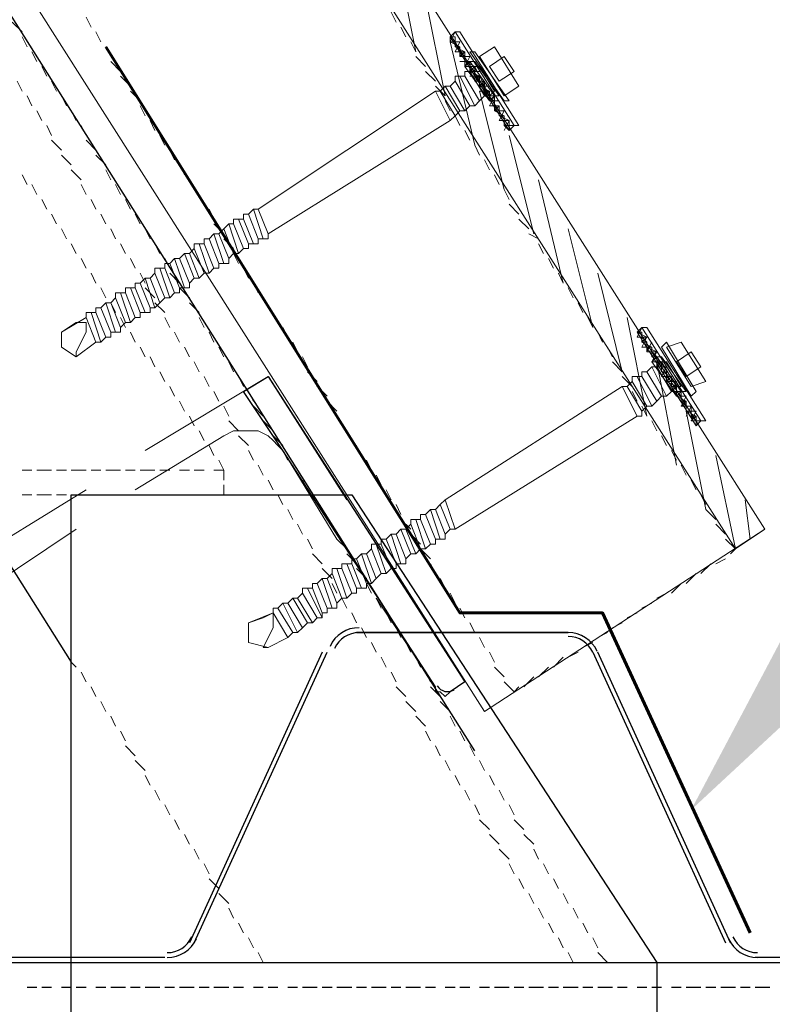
# Model space of a CAD drawing. Header units: millimetres. Extents: x 2063114 to 14983986, y -126020516 to 213791.
# Tile 290 of 656: x 2374813 to 2375211, y -1187810 to -1187289. Entities that reach past the tile are written whole.
import ezdxf

# ---------------------------------------------------------------- set-up
doc = ezdxf.new("R2010")
doc.units = ezdxf.units.MM
doc.layers.add('PDF2_Geometry', color=7, linetype='Continuous')
doc.layers.add('PDF2_Solid Fills', color=7, linetype='Continuous')

msp = doc.modelspace()

# ---------------------------------------------------------------- linework, layer by layer
at = {"layer": 'PDF2_Geometry', "linetype": 'ByBlock', "lineweight": 13}
for points in [[(2372892.41947, -1183921.58539), (2375207.49689, -1187558.44689), (2375058.89395, -1187654.90845), (2372743.81653, -1184015.43989)], [(2372892.41947, -1183921.58539), (2375207.49689, -1187558.44689), (2375191.85448, -1187568.87517), (2372876.77705, -1183932.01367)]]:
    msp.add_lwpolyline(points, close=True, dxfattribs=at)
at = {"layer": 'PDF2_Geometry', "linetype": 'ByBlock', "lineweight": 25}
for points in [[(2375053.67981, -1187675.765), (2372832.45688, -1184156.22162), (2372819.42153, -1184164.04283), (2372811.60032, -1184291.78922)], [(2372822.0286, -1184427.35681), (2374839.90014, -1187628.83776)], [(2375032.82326, -1187641.8731), (2374952.00412, -1187516.73378), (2374931.14756, -1187485.44895), (2374944.18291, -1187477.62775), (2375048.46567, -1187639.26603), (2375040.64447, -1187644.48017)], [(2369787.42181, -1187787.86898), (2375627.23503, -1187787.86898)], [(2374816.43652, -1187800.90432), (2374821.65066, -1187800.90432)], [(2374824.25773, -1187800.90432), (2374829.47186, -1187800.90432)], [(2374834.686, -1187800.90432), (2374839.90014, -1187800.90432)], [(2374842.50721, -1187800.90432), (2374847.72135, -1187800.90432)], [(2374852.93549, -1187800.90432), (2374858.14963, -1187800.90432)], [(2374860.75669, -1187800.90432), (2374868.5779, -1187800.90432)], [(2374871.18497, -1187800.90432), (2374876.39911, -1187800.90432)], [(2374879.00618, -1187800.90432), (2374886.82739, -1187800.90432)], [(2374889.43446, -1187800.90432), (2374894.64859, -1187800.90432)], [(2374897.25566, -1187800.90432), (2374905.07687, -1187800.90432)], [(2374907.68394, -1187800.90432), (2374912.89808, -1187800.90432)], [(2374915.50515, -1187800.90432), (2374923.32635, -1187800.90432)], [(2374925.93342, -1187800.90432), (2374931.14756, -1187800.90432)], [(2374936.3617, -1187800.90432), (2374941.57584, -1187800.90432)], [(2374944.18291, -1187800.90432), (2374949.39705, -1187800.90432)], [(2374954.61118, -1187800.90432), (2374959.82532, -1187800.90432)], [(2374962.43239, -1187800.90432), (2374970.2536, -1187800.90432)], [(2374972.86067, -1187800.90432), (2374978.07481, -1187800.90432)], [(2374980.68188, -1187800.90432), (2374988.50308, -1187800.90432)], [(2374991.11015, -1187800.90432), (2374996.32429, -1187800.90432)], [(2374998.93136, -1187800.90432), (2375006.75257, -1187800.90432)], [(2375009.35964, -1187800.90432), (2375014.57378, -1187800.90432)], [(2375017.18084, -1187800.90432), (2375025.00205, -1187800.90432)], [(2375027.60912, -1187800.90432), (2375032.82326, -1187800.90432)], [(2375038.0374, -1187800.90432), (2375043.25154, -1187800.90432)], [(2375045.85861, -1187800.90432), (2375051.07274, -1187800.90432)], [(2375056.28688, -1187800.90432), (2375061.50102, -1187800.90432)], [(2375064.10809, -1187800.90432), (2375071.9293, -1187800.90432)], [(2375074.53637, -1187800.90432), (2375079.7505, -1187800.90432)], [(2375082.35757, -1187800.90432), (2375090.17878, -1187800.90432)], [(2375092.78585, -1187800.90432), (2375097.99999, -1187800.90432)], [(2375100.60706, -1187800.90432), (2375108.42827, -1187800.90432)], [(2375111.03533, -1187800.90432), (2375116.24947, -1187800.90432)], [(2375118.85654, -1187800.90432), (2375126.67775, -1187800.90432)], [(2375129.28482, -1187800.90432), (2375134.49896, -1187800.90432)], [(2375139.7131, -1187800.90432), (2375144.92723, -1187800.90432)], [(2375147.5343, -1187800.90432), (2375152.74844, -1187800.90432)], [(2375157.96258, -1187800.90432), (2375163.17672, -1187800.90432)], [(2375165.78379, -1187800.90432), (2375173.605, -1187800.90432)], [(2375176.21206, -1187800.90432), (2375181.4262, -1187800.90432)], [(2375184.03327, -1187800.90432), (2375191.85448, -1187800.90432)], [(2375194.46155, -1187800.90432), (2375199.67569, -1187800.90432)], [(2375202.28276, -1187800.90432), (2375210.10396, -1187800.90432)]]:
    msp.add_lwpolyline(points, dxfattribs=at)
at = {"layer": 'PDF2_Geometry', "linetype": 'ByBlock', "lineweight": 0}
for points in [[(2375022.39498, -1187305.56118), (2375011.96671, -1187253.4198)], [(2375038.0374, -1187329.0248), (2375027.60912, -1187276.88342)], [(2374813.82945, -1187295.1329), (2374808.61531, -1187289.91877)], [(2375043.25154, -1187297.73997), (2375040.64447, -1187297.73997), (2375043.25154, -1187297.73997), (2375040.64447, -1187297.73997), (2375040.64447, -1187300.34704), (2375043.25154, -1187295.1329)], [(2374816.43652, -1187302.95411), (2374813.82945, -1187297.73997)], [(2375053.67981, -1187355.0955), (2375040.64447, -1187300.34704), (2375045.85861, -1187302.95411), (2375043.25154, -1187302.95411), (2375048.46567, -1187305.56118), (2375043.25154, -1187305.56118), (2375045.85861, -1187300.34704)], [(2375045.85861, -1187300.34704), (2375040.64447, -1187300.34704), (2375045.85861, -1187300.34704)], [(2375043.25154, -1187297.73997), (2375043.25154, -1187302.95411), (2375043.25154, -1187297.73997)], [(2375043.25154, -1187300.34704), (2375043.25154, -1187302.95411)], [(2374821.65066, -1187310.77532), (2374819.04359, -1187305.56118)], [(2375051.07274, -1187308.16825), (2375048.46567, -1187313.38239), (2375048.46567, -1187308.16825), (2375045.85861, -1187305.56118), (2375045.85861, -1187302.95411), (2375045.85861, -1187308.16825), (2375048.46567, -1187305.56118), (2375048.46567, -1187310.77532), (2375048.46567, -1187305.56118)], [(2375051.07274, -1187308.16825), (2375045.85861, -1187308.16825), (2375051.07274, -1187308.16825)], [(2375045.85861, -1187310.77532), (2375051.07274, -1187310.77532), (2375048.46567, -1187310.77532), (2375053.67981, -1187313.38239), (2375048.46567, -1187313.38239)], [(2375053.67981, -1187315.98946), (2375051.07274, -1187313.38239), (2375051.07274, -1187310.77532), (2375051.07274, -1187315.98946), (2375053.67981, -1187313.38239), (2375053.67981, -1187318.59653), (2375053.67981, -1187315.98946), (2375053.67981, -1187321.2036), (2375056.28688, -1187318.59653), (2375056.28688, -1187323.81067), (2375056.28688, -1187318.59653)], [(2374826.8648, -1187318.59653), (2374824.25773, -1187313.38239)], [(2375056.28688, -1187315.98946), (2375051.07274, -1187315.98946), (2375056.28688, -1187318.59653), (2375051.07274, -1187318.59653)], [(2375056.28688, -1187313.38239), (2375064.10809, -1187326.41773), (2375056.28688, -1187313.38239)], [(2374811.22238, -1187321.2036), (2374813.82945, -1187326.41773)], [(2374832.07893, -1187326.41773), (2374829.47186, -1187321.2036)], [(2375058.89395, -1187323.81067), (2375056.28688, -1187321.2036), (2375053.67981, -1187318.59653)], [(2375058.89395, -1187321.2036), (2375053.67981, -1187321.2036), (2375058.89395, -1187321.2036)], [(2375056.28688, -1187323.81067), (2375058.89395, -1187321.2036), (2375058.89395, -1187326.41773), (2375058.89395, -1187323.81067), (2375058.89395, -1187329.0248), (2375061.50102, -1187326.41773), (2375061.50102, -1187331.63187), (2375061.50102, -1187329.0248), (2375058.89395, -1187326.41773)], [(2375069.32223, -1187378.55912), (2375056.28688, -1187326.41773), (2375061.50102, -1187326.41773), (2375056.28688, -1187323.81067), (2375061.50102, -1187323.81067)], [(2374816.43652, -1187329.0248), (2374819.04359, -1187334.23894)], [(2374837.29307, -1187334.23894), (2374834.686, -1187329.0248)], [(2375064.10809, -1187329.0248), (2375058.89395, -1187329.0248), (2375064.10809, -1187331.63187), (2375061.50102, -1187331.63187), (2375066.71516, -1187331.63187)], [(2375061.50102, -1187334.23894), (2375064.10809, -1187329.0248), (2375064.10809, -1187334.23894), (2375066.71516, -1187336.84601), (2375066.71516, -1187339.45308), (2375066.71516, -1187334.23894), (2375064.10809, -1187336.84601)], [(2375064.10809, -1187331.63187), (2375064.10809, -1187336.84601), (2375064.10809, -1187331.63187)], [(2374821.65066, -1187336.84601), (2374824.25773, -1187342.06015)], [(2374842.50721, -1187342.06015), (2374839.90014, -1187336.84601)], [(2375066.71516, -1187334.23894), (2375061.50102, -1187334.23894), (2375066.71516, -1187334.23894)], [(2375071.9293, -1187342.06015), (2375066.71516, -1187342.06015), (2375071.9293, -1187342.06015), (2375066.71516, -1187339.45308), (2375069.32223, -1187339.45308), (2375064.10809, -1187336.84601), (2375069.32223, -1187336.84601), (2375066.71516, -1187342.06015)], [(2375069.32223, -1187342.06015), (2375069.32223, -1187339.45308), (2375069.32223, -1187344.66722), (2375069.32223, -1187339.45308)], [(2375069.32223, -1187347.27429), (2375071.9293, -1187342.06015), (2375071.9293, -1187347.27429), (2375071.9293, -1187344.66722), (2375069.32223, -1187344.66722), (2375074.53637, -1187344.66722)], [(2374826.8648, -1187344.66722), (2374829.47186, -1187349.88136)], [(2374847.72135, -1187349.88136), (2374845.11428, -1187344.66722)], [(2375069.32223, -1187344.66722), (2375071.9293, -1187347.27429)], [(2374829.47186, -1187352.48843), (2374834.686, -1187357.70256)], [(2374852.93549, -1187357.70256), (2374847.72135, -1187352.48843)], [(2375084.96464, -1187402.02274), (2375071.9293, -1187349.88136)], [(2374834.686, -1187360.30963), (2374839.90014, -1187365.52377)], [(2374858.14963, -1187365.52377), (2374852.93549, -1187360.30963)], [(2374839.90014, -1187368.13084), (2374845.11428, -1187373.34498)], [(2374860.75669, -1187373.34498), (2374858.14963, -1187368.13084)], [(2374816.43652, -1187375.95205), (2374813.82945, -1187370.73791)], [(2375100.60706, -1187428.09343), (2375087.57171, -1187373.34498)], [(2374821.65066, -1187381.16619), (2374819.04359, -1187375.95205)], [(2374845.11428, -1187375.95205), (2374847.72135, -1187381.16619)], [(2374865.97083, -1187381.16619), (2374863.36376, -1187375.95205)], [(2374826.8648, -1187388.98739), (2374824.25773, -1187383.77326)], [(2374850.32842, -1187383.77326), (2374852.93549, -1187388.98739)], [(2374871.18497, -1187388.98739), (2374868.5779, -1187383.77326)], [(2374832.07893, -1187396.8086), (2374829.47186, -1187391.59446)], [(2374855.54256, -1187391.59446), (2374858.14963, -1187396.8086)], [(2374876.39911, -1187396.8086), (2374873.79204, -1187391.59446)], [(2374837.29307, -1187404.62981), (2374834.686, -1187399.41567)], [(2374860.75669, -1187399.41567), (2374863.36376, -1187404.62981)], [(2374881.61325, -1187404.62981), (2374879.00618, -1187399.41567)], [(2375116.24947, -1187451.55705), (2375103.21413, -1187399.41567)], [(2374842.50721, -1187412.45102), (2374839.90014, -1187407.23688)], [(2374865.97083, -1187407.23688), (2374868.5779, -1187412.45102)], [(2374886.82739, -1187412.45102), (2374884.22032, -1187407.23688)], [(2374847.72135, -1187420.27222), (2374845.11428, -1187415.05809)], [(2374871.18497, -1187415.05809), (2374873.79204, -1187420.27222)], [(2374892.04152, -1187420.27222), (2374889.43446, -1187415.05809)], [(2374852.93549, -1187428.09343), (2374850.32842, -1187422.87929)], [(2374876.39911, -1187422.87929), (2374879.00618, -1187428.09343)], [(2374897.25566, -1187428.09343), (2374892.04152, -1187422.87929)], [(2375131.89189, -1187475.02068), (2375118.85654, -1187422.87929)], [(2374858.14963, -1187435.91464), (2374855.54256, -1187430.7005)], [(2374879.00618, -1187430.7005), (2374884.22032, -1187435.91464)], [(2374902.4698, -1187435.91464), (2374897.25566, -1187430.7005)], [(2374863.36376, -1187443.73585), (2374860.75669, -1187438.52171)], [(2374884.22032, -1187438.52171), (2374889.43446, -1187443.73585)], [(2374907.68394, -1187443.73585), (2374902.4698, -1187438.52171)], [(2374834.686, -1187454.16412), (2374847.72135, -1187446.34292), (2374852.93549, -1187459.37826), (2374842.50721, -1187467.19947)], [(2374868.5779, -1187451.55705), (2374865.97083, -1187446.34292)], [(2374889.43446, -1187446.34292), (2374892.04152, -1187451.55705)], [(2374910.29101, -1187451.55705), (2374907.68394, -1187446.34292)], [(2375144.92723, -1187498.4843), (2375134.49896, -1187446.34292)], [(2375142.32016, -1187451.55705), (2375139.7131, -1187456.77119), (2375144.92723, -1187456.77119), (2375139.7131, -1187454.16412)], [(2374873.79204, -1187459.37826), (2374871.18497, -1187454.16412)], [(2374894.64859, -1187454.16412), (2374897.25566, -1187459.37826)], [(2374915.50515, -1187459.37826), (2374912.89808, -1187454.16412)], [(2375142.32016, -1187454.16412), (2375139.7131, -1187454.16412), (2375142.32016, -1187454.16412)], [(2374879.00618, -1187467.19947), (2374876.39911, -1187461.98533)], [(2374899.86273, -1187461.98533), (2374902.4698, -1187467.19947)], [(2374920.71929, -1187467.19947), (2374918.11222, -1187461.98533)], [(2375144.92723, -1187461.98533), (2375144.92723, -1187459.37826), (2375144.92723, -1187464.5924), (2375147.5343, -1187459.37826)], [(2375147.5343, -1187461.98533), (2375144.92723, -1187461.98533), (2375150.14137, -1187464.5924), (2375144.92723, -1187464.5924)], [(2374884.22032, -1187472.41361), (2374881.61325, -1187467.19947)], [(2375160.56965, -1187524.55499), (2375150.14137, -1187469.80654), (2375150.14137, -1187467.19947), (2375150.14137, -1187472.41361), (2375152.74844, -1187469.80654), (2375152.74844, -1187475.02068), (2375152.74844, -1187469.80654)], [(2374905.07687, -1187469.80654), (2374907.68394, -1187475.02068)], [(2374925.93342, -1187475.02068), (2374923.32635, -1187469.80654)], [(2375152.74844, -1187472.41361), (2375150.14137, -1187469.80654)], [(2375155.35551, -1187472.41361), (2375150.14137, -1187472.41361), (2375155.35551, -1187472.41361)], [(2375155.35551, -1187472.41361), (2375152.74844, -1187477.62775), (2375155.35551, -1187472.41361)], [(2375155.35551, -1187469.80654), (2375163.17672, -1187482.84188), (2375155.35551, -1187469.80654)], [(2374879.00618, -1187516.73378), (2374944.18291, -1187477.62775), (2374985.89601, -1187542.80448)], [(2374889.43446, -1187480.23482), (2374886.82739, -1187475.02068)], [(2374910.29101, -1187477.62775), (2374912.89808, -1187482.84188)], [(2374931.14756, -1187482.84188), (2374928.54049, -1187477.62775)], [(2375155.35551, -1187475.02068), (2375152.74844, -1187475.02068), (2375155.35551, -1187475.02068)], [(2375152.74844, -1187475.02068), (2375157.96258, -1187477.62775), (2375152.74844, -1187477.62775)], [(2374894.64859, -1187488.05602), (2374892.04152, -1187482.84188)], [(2375160.56965, -1187480.23482), (2375155.35551, -1187480.23482), (2375160.56965, -1187482.84188), (2375157.96258, -1187482.84188), (2375160.56965, -1187482.84188)], [(2375160.56965, -1187480.23482), (2375157.96258, -1187485.44895), (2375160.56965, -1187480.23482)], [(2375160.56965, -1187482.84188), (2375160.56965, -1187488.05602), (2375160.56965, -1187482.84188)], [(2374915.50515, -1187485.44895), (2374918.11222, -1187490.66309)], [(2374936.3617, -1187490.66309), (2374933.75463, -1187485.44895)], [(2375163.17672, -1187485.44895), (2375157.96258, -1187485.44895), (2375163.17672, -1187485.44895)], [(2375160.56965, -1187488.05602), (2375163.17672, -1187485.44895), (2375163.17672, -1187490.66309), (2375163.17672, -1187488.05602), (2375160.56965, -1187485.44895)], [(2375165.78379, -1187493.27016), (2375163.17672, -1187490.66309), (2375165.78379, -1187490.66309), (2375160.56965, -1187488.05602), (2375165.78379, -1187488.05602), (2375163.17672, -1187493.27016), (2375165.78379, -1187490.66309), (2375165.78379, -1187495.87723), (2375165.78379, -1187490.66309)], [(2374899.86273, -1187495.87723), (2374897.25566, -1187490.66309)], [(2374920.71929, -1187493.27016), (2374923.32635, -1187498.4843)], [(2374941.57584, -1187498.4843), (2374936.3617, -1187493.27016)], [(2375168.39086, -1187493.27016), (2375163.17672, -1187493.27016), (2375168.39086, -1187493.27016)], [(2375176.21206, -1187548.01861), (2375165.78379, -1187495.87723), (2375170.99793, -1187498.4843), (2375168.39086, -1187498.4843), (2375170.99793, -1187501.09137), (2375170.99793, -1187503.69844), (2375170.99793, -1187498.4843), (2375168.39086, -1187501.09137), (2375170.99793, -1187495.87723), (2375165.78379, -1187495.87723), (2375168.39086, -1187495.87723), (2375168.39086, -1187498.4843), (2375168.39086, -1187493.27016), (2375165.78379, -1187498.4843)], [(2374905.07687, -1187503.69844), (2374902.4698, -1187498.4843)], [(2374923.32635, -1187501.09137), (2374928.54049, -1187506.30551)], [(2374946.78998, -1187506.30551), (2374941.57584, -1187501.09137)], [(2375173.605, -1187501.09137), (2375168.39086, -1187501.09137), (2375170.99793, -1187501.09137)], [(2374985.89601, -1187568.87517), (2374980.68188, -1187563.66103), (2374952.00412, -1187516.73378), (2374949.39705, -1187514.12671), (2374946.78998, -1187511.51965), (2374944.18291, -1187508.91258), (2374938.96877, -1187506.30551), (2374936.3617, -1187506.30551), (2374933.75463, -1187506.30551), (2374928.54049, -1187506.30551), (2374925.93342, -1187506.30551), (2374920.71929, -1187508.91258), (2374873.79204, -1187537.59034)], [(2374910.29101, -1187511.51965), (2374907.68394, -1187506.30551)], [(2374928.54049, -1187508.91258), (2374933.75463, -1187514.12671)], [(2374952.00412, -1187514.12671), (2374946.78998, -1187508.91258)], [(2374915.50515, -1187519.34085), (2374912.89808, -1187514.12671)], [(2374933.75463, -1187516.73378), (2374936.3617, -1187521.94792)], [(2374954.61118, -1187521.94792), (2374952.00412, -1187516.73378)], [(2375191.85448, -1187568.87517), (2375181.4262, -1187519.34085)], [(2374918.11222, -1187521.94792), (2374920.71929, -1187527.16206), (2374920.71929, -1187532.3762), (2374920.71929, -1187527.16206), (2374915.50515, -1187527.16206)], [(2374938.96877, -1187524.55499), (2374941.57584, -1187529.76913)], [(2374959.82532, -1187529.76913), (2374957.21825, -1187524.55499)], [(2374819.04359, -1187527.16206), (2374813.82945, -1187527.16206)], [(2374829.47186, -1187527.16206), (2374821.65066, -1187527.16206)], [(2374837.29307, -1187527.16206), (2374832.07893, -1187527.16206)], [(2374847.72135, -1187527.16206), (2374839.90014, -1187527.16206)], [(2374855.54256, -1187527.16206), (2374850.32842, -1187527.16206)], [(2374865.97083, -1187527.16206), (2374858.14963, -1187527.16206)], [(2374873.79204, -1187527.16206), (2374868.5779, -1187527.16206)], [(2374884.22032, -1187527.16206), (2374876.39911, -1187527.16206)], [(2374892.04152, -1187527.16206), (2374886.82739, -1187527.16206)], [(2374902.4698, -1187527.16206), (2374897.25566, -1187527.16206)], [(2374910.29101, -1187527.16206), (2374905.07687, -1187527.16206)], [(2374915.50515, -1187540.19741), (2374920.71929, -1187540.19741), (2374920.71929, -1187534.98327), (2374920.71929, -1187540.19741)], [(2374944.18291, -1187532.3762), (2374946.78998, -1187537.59034)], [(2374965.03946, -1187537.59034), (2374962.43239, -1187532.3762)], [(2374842.50721, -1187558.44689), (2374795.57997, -1187589.73172), (2374787.75876, -1187589.73172), (2374785.15169, -1187587.12465), (2374779.93755, -1187579.30344), (2374847.72135, -1187537.59034)], [(2374813.82945, -1187540.19741), (2374819.04359, -1187540.19741)], [(2374821.65066, -1187540.19741), (2374829.47186, -1187540.19741)], [(2374832.07893, -1187540.19741), (2374837.29307, -1187540.19741)], [(2374839.90014, -1187540.19741), (2374847.72135, -1187540.19741)], [(2374850.32842, -1187540.19741), (2374855.54256, -1187540.19741)], [(2374858.14963, -1187540.19741), (2374865.97083, -1187540.19741)], [(2374868.5779, -1187540.19741), (2374873.79204, -1187540.19741)], [(2374876.39911, -1187540.19741), (2374884.22032, -1187540.19741)], [(2374886.82739, -1187540.19741), (2374892.04152, -1187540.19741)], [(2374897.25566, -1187540.19741), (2374902.4698, -1187540.19741)], [(2374905.07687, -1187540.19741), (2374910.29101, -1187540.19741)], [(2374949.39705, -1187540.19741), (2374952.00412, -1187545.41154)], [(2374970.2536, -1187545.41154), (2374967.64653, -1187540.19741)], [(2375199.67569, -1187563.66103), (2375197.06862, -1187542.80448)], [(2374954.61118, -1187548.01861), (2374957.21825, -1187553.23275)], [(2374975.46774, -1187553.23275), (2374972.86067, -1187548.01861)], [(2374959.82532, -1187555.83982), (2374962.43239, -1187561.05396)], [(2374980.68188, -1187561.05396), (2374978.07481, -1187555.83982)], [(2374965.03946, -1187563.66103), (2374967.64653, -1187568.87517)], [(2374967.64653, -1187571.48224), (2374972.86067, -1187576.69637)], [(2374991.11015, -1187576.69637), (2374985.89601, -1187571.48224)], [(2375004.1455, -1187600.16), (2375001.53843, -1187594.94586), (2375032.82326, -1187641.8731), (2375032.82326, -1187644.48017), (2375035.43033, -1187644.48017), (2375038.0374, -1187647.08724), (2375040.64447, -1187644.48017), (2375048.46567, -1187639.26603), (2375006.75257, -1187574.08931)], [(2374972.86067, -1187579.30344), (2374978.07481, -1187584.51758)], [(2374996.32429, -1187584.51758), (2374991.11015, -1187579.30344)], [(2374978.07481, -1187587.12465), (2374980.68188, -1187592.33879)], [(2374998.93136, -1187592.33879), (2374996.32429, -1187587.12465)], [(2374983.28895, -1187594.94586), (2374985.89601, -1187600.16)], [(2374933.75463, -1187607.9812), (2374946.78998, -1187602.76707), (2374954.61118, -1187615.80241), (2374944.18291, -1187621.01655)], [(2374988.50308, -1187602.76707), (2374991.11015, -1187607.9812)], [(2375009.35964, -1187607.9812), (2375006.75257, -1187602.76707)], [(2374993.71722, -1187610.58827), (2374996.32429, -1187615.80241)], [(2375014.57378, -1187615.80241), (2375011.96671, -1187610.58827)], [(2374998.93136, -1187618.40948), (2375001.53843, -1187623.62362)], [(2375019.78791, -1187623.62362), (2375017.18084, -1187618.40948)], [(2374839.90014, -1187628.83776), (2374842.50721, -1187631.44483)], [(2375004.1455, -1187626.23069), (2375006.75257, -1187631.44483)], [(2375025.00205, -1187631.44483), (2375022.39498, -1187626.23069)], [(2374845.11428, -1187634.0519), (2374847.72135, -1187639.26603)], [(2375009.35964, -1187634.0519), (2375011.96671, -1187639.26603)], [(2375030.21619, -1187639.26603), (2375027.60912, -1187634.0519)], [(2374850.32842, -1187641.8731), (2374852.93549, -1187647.08724)], [(2375011.96671, -1187641.8731), (2375017.18084, -1187647.08724)], [(2375035.43033, -1187647.08724), (2375030.21619, -1187641.8731)], [(2374855.54256, -1187649.69431), (2374858.14963, -1187654.90845)], [(2375017.18084, -1187649.69431), (2375022.39498, -1187654.90845)], [(2375040.64447, -1187654.90845), (2375035.43033, -1187649.69431)], [(2374860.75669, -1187657.51552), (2374863.36376, -1187662.72966)], [(2375022.39498, -1187657.51552), (2375027.60912, -1187662.72966)], [(2375043.25154, -1187662.72966), (2375040.64447, -1187657.51552)], [(2374865.97083, -1187665.33673), (2374868.5779, -1187670.55086)], [(2375027.60912, -1187665.33673), (2375030.21619, -1187670.55086)], [(2375048.46567, -1187670.55086), (2375045.85861, -1187665.33673)], [(2374868.5779, -1187673.15793), (2374873.79204, -1187678.37207)], [(2375032.82326, -1187673.15793), (2375035.43033, -1187678.37207)], [(2375053.67981, -1187678.37207), (2375051.07274, -1187673.15793)], [(2374873.79204, -1187680.97914), (2374879.00618, -1187686.19328)], [(2375038.0374, -1187680.97914), (2375040.64447, -1187686.19328)], [(2375058.89395, -1187686.19328), (2375056.28688, -1187680.97914)], [(2374879.00618, -1187688.80035), (2374881.61325, -1187694.01449)], [(2375043.25154, -1187688.80035), (2375045.85861, -1187694.01449)], [(2375064.10809, -1187694.01449), (2375061.50102, -1187688.80035)], [(2374884.22032, -1187696.62156), (2374886.82739, -1187701.8357)], [(2375048.46567, -1187696.62156), (2375051.07274, -1187701.8357)], [(2375069.32223, -1187701.8357), (2375066.71516, -1187696.62156)], [(2374889.43446, -1187704.44276), (2374892.04152, -1187709.6569)], [(2375053.67981, -1187704.44276), (2375056.28688, -1187709.6569)], [(2375074.53637, -1187709.6569), (2375071.9293, -1187704.44276)], [(2374894.64859, -1187712.26397), (2374897.25566, -1187717.47811)], [(2375056.28688, -1187712.26397), (2375061.50102, -1187717.47811)], [(2375079.7505, -1187717.47811), (2375074.53637, -1187712.26397)], [(2374899.86273, -1187720.08518), (2374902.4698, -1187725.29932)], [(2375061.50102, -1187720.08518), (2375066.71516, -1187725.29932)], [(2375084.96464, -1187725.29932), (2375079.7505, -1187720.08518)], [(2374905.07687, -1187727.90639), (2374907.68394, -1187733.12053)], [(2375066.71516, -1187727.90639), (2375071.9293, -1187733.12053)], [(2375087.57171, -1187733.12053), (2375084.96464, -1187727.90639)], [(2374910.29101, -1187735.72759), (2374912.89808, -1187740.94173)], [(2375071.9293, -1187735.72759), (2375074.53637, -1187740.94173)], [(2375092.78585, -1187740.94173), (2375090.17878, -1187735.72759)], [(2374912.89808, -1187743.5488), (2374918.11222, -1187748.76294)], [(2375077.14344, -1187743.5488), (2375079.7505, -1187748.76294)], [(2375097.99999, -1187748.76294), (2375095.39292, -1187743.5488)], [(2374918.11222, -1187751.37001), (2374923.32635, -1187756.58415)], [(2375082.35757, -1187751.37001), (2375084.96464, -1187756.58415)], [(2375103.21413, -1187756.58415), (2375100.60706, -1187751.37001)], [(2374923.32635, -1187759.19122), (2374925.93342, -1187764.40536)], [(2375087.57171, -1187759.19122), (2375090.17878, -1187764.40536)], [(2375108.42827, -1187764.40536), (2375105.8212, -1187759.19122)], [(2374928.54049, -1187767.01242), (2374931.14756, -1187772.22656)], [(2375092.78585, -1187767.01242), (2375095.39292, -1187772.22656)], [(2375113.6424, -1187772.22656), (2375111.03533, -1187767.01242)], [(2374933.75463, -1187774.83363), (2374936.3617, -1187780.04777)], [(2375097.99999, -1187774.83363), (2375100.60706, -1187780.04777)], [(2375118.85654, -1187780.04777), (2375116.24947, -1187774.83363)], [(2374938.96877, -1187782.65484), (2374941.57584, -1187787.86898), (2374946.78998, -1187787.86898)], [(2375103.21413, -1187782.65484), (2375105.8212, -1187787.86898), (2375113.6424, -1187787.86898), (2375108.42827, -1187787.86898)], [(2375124.07068, -1187787.86898), (2375116.24947, -1187787.86898), (2375124.07068, -1187787.86898), (2375118.85654, -1187782.65484)], [(2374949.39705, -1187787.86898), (2374957.21825, -1187787.86898)], [(2374959.82532, -1187787.86898), (2374965.03946, -1187787.86898)], [(2374970.2536, -1187787.86898), (2374975.46774, -1187787.86898)], [(2374978.07481, -1187787.86898), (2374983.28895, -1187787.86898)], [(2374988.50308, -1187787.86898), (2374993.71722, -1187787.86898)], [(2374996.32429, -1187787.86898), (2375004.1455, -1187787.86898)], [(2375006.75257, -1187787.86898), (2375011.96671, -1187787.86898)], [(2375014.57378, -1187787.86898), (2375022.39498, -1187787.86898)], [(2375025.00205, -1187787.86898), (2375030.21619, -1187787.86898)], [(2375032.82326, -1187787.86898), (2375040.64447, -1187787.86898)], [(2375043.25154, -1187787.86898), (2375048.46567, -1187787.86898)], [(2375051.07274, -1187787.86898), (2375058.89395, -1187787.86898)], [(2375061.50102, -1187787.86898), (2375066.71516, -1187787.86898)], [(2375071.9293, -1187787.86898), (2375077.14344, -1187787.86898)], [(2375079.7505, -1187787.86898), (2375084.96464, -1187787.86898)], [(2375090.17878, -1187787.86898), (2375095.39292, -1187787.86898)], [(2375097.99999, -1187787.86898), (2375105.8212, -1187787.86898)]]:
    msp.add_lwpolyline(points, dxfattribs=at)
at = {"layer": 'PDF2_Geometry', "linetype": 'ByBlock', "lineweight": 13}
for points in [[(2375009.35964, -1187284.70463), (2375011.96671, -1187289.91877)], [(2374850.32842, -1187292.52583), (2374847.72135, -1187287.3117)], [(2374855.54256, -1187300.34704), (2374852.93549, -1187295.1329)], [(2375014.57378, -1187292.52583), (2375017.18084, -1187297.73997)], [(2375019.78791, -1187300.34704), (2375022.39498, -1187305.56118)], [(2374860.75669, -1187308.16825), (2374858.14963, -1187302.95411)], [(2374865.97083, -1187315.98946), (2374860.75669, -1187310.77532)], [(2375022.39498, -1187308.16825), (2375027.60912, -1187313.38239)], [(2375027.60912, -1187315.98946), (2375032.82326, -1187321.2036)], [(2374871.18497, -1187323.81067), (2374865.97083, -1187318.59653)], [(2374876.39911, -1187331.63187), (2374871.18497, -1187326.41773)], [(2375032.82326, -1187323.81067), (2375038.0374, -1187329.0248)], [(2375038.0374, -1187331.63187), (2375040.64447, -1187336.84601)], [(2374879.00618, -1187339.45308), (2374876.39911, -1187334.23894)], [(2374884.22032, -1187347.27429), (2374881.61325, -1187342.06015)], [(2375043.25154, -1187339.45308), (2375045.85861, -1187344.66722)], [(2375048.46567, -1187347.27429), (2375051.07274, -1187352.48843)], [(2374889.43446, -1187355.0955), (2374886.82739, -1187349.88136)], [(2374894.64859, -1187362.9167), (2374892.04152, -1187357.70256)], [(2375053.67981, -1187355.0955), (2375056.28688, -1187360.30963)], [(2375058.89395, -1187362.9167), (2375061.50102, -1187368.13084)], [(2374899.86273, -1187370.73791), (2374897.25566, -1187365.52377)], [(2374905.07687, -1187378.55912), (2374902.4698, -1187373.34498)], [(2375064.10809, -1187370.73791), (2375066.71516, -1187375.95205)], [(2375069.32223, -1187378.55912), (2375071.9293, -1187383.77326)], [(2374910.29101, -1187386.38033), (2374907.68394, -1187381.16619)], [(2374915.50515, -1187394.20153), (2374912.89808, -1187388.98739)], [(2375071.9293, -1187386.38033), (2375077.14344, -1187391.59446)], [(2375077.14344, -1187394.20153), (2375082.35757, -1187399.41567)], [(2374920.71929, -1187402.02274), (2374915.50515, -1187396.8086)], [(2374925.93342, -1187409.84395), (2374920.71929, -1187404.62981)], [(2375082.35757, -1187402.02274), (2375087.57171, -1187404.62981)], [(2375087.57171, -1187407.23688), (2375090.17878, -1187412.45102)], [(2374928.54049, -1187417.66516), (2374925.93342, -1187412.45102)], [(2375092.78585, -1187415.05809), (2375095.39292, -1187420.27222)], [(2374933.75463, -1187425.48636), (2374931.14756, -1187420.27222)], [(2375097.99999, -1187422.87929), (2375100.60706, -1187428.09343)], [(2374938.96877, -1187433.30757), (2374936.3617, -1187428.09343)], [(2375103.21413, -1187430.7005), (2375105.8212, -1187435.91464)], [(2374944.18291, -1187441.12878), (2374941.57584, -1187435.91464)], [(2375108.42827, -1187438.52171), (2375111.03533, -1187443.73585)], [(2374949.39705, -1187448.94999), (2374946.78998, -1187443.73585)], [(2375113.6424, -1187446.34292), (2375116.24947, -1187451.55705)], [(2374954.61118, -1187456.77119), (2374952.00412, -1187451.55705)], [(2375118.85654, -1187454.16412), (2375121.46361, -1187459.37826)], [(2374959.82532, -1187464.5924), (2374957.21825, -1187459.37826)], [(2375124.07068, -1187461.98533), (2375126.67775, -1187467.19947)], [(2374965.03946, -1187472.41361), (2374962.43239, -1187467.19947)], [(2375126.67775, -1187469.80654), (2375131.89189, -1187475.02068)], [(2374970.2536, -1187480.23482), (2374965.03946, -1187475.02068)], [(2375131.89189, -1187477.62775), (2375137.10603, -1187482.84188)], [(2374975.46774, -1187488.05602), (2374970.2536, -1187482.84188)], [(2375137.10603, -1187485.44895), (2375139.7131, -1187490.66309)], [(2374980.68188, -1187495.87723), (2374975.46774, -1187490.66309)], [(2375142.32016, -1187493.27016), (2375144.92723, -1187498.4843)], [(2374983.28895, -1187503.69844), (2374980.68188, -1187498.4843)], [(2375147.5343, -1187501.09137), (2375150.14137, -1187506.30551)], [(2374988.50308, -1187511.51965), (2374985.89601, -1187506.30551)], [(2375152.74844, -1187508.91258), (2375155.35551, -1187514.12671)], [(2374993.71722, -1187519.34085), (2374991.11015, -1187514.12671)], [(2375157.96258, -1187516.73378), (2375160.56965, -1187521.94792)], [(2374998.93136, -1187527.16206), (2374996.32429, -1187521.94792)], [(2375163.17672, -1187524.55499), (2375165.78379, -1187529.76913)], [(2375004.1455, -1187534.98327), (2375001.53843, -1187529.76913)], [(2375168.39086, -1187532.3762), (2375170.99793, -1187537.59034)], [(2375009.35964, -1187542.80448), (2375006.75257, -1187537.59034)], [(2375173.605, -1187540.19741), (2375176.21206, -1187545.41154)], [(2375014.57378, -1187550.62568), (2375011.96671, -1187545.41154)], [(2375176.21206, -1187548.01861), (2375181.4262, -1187553.23275)], [(2375019.78791, -1187558.44689), (2375014.57378, -1187553.23275)], [(2375181.4262, -1187555.83982), (2375186.64034, -1187561.05396)], [(2375025.00205, -1187566.2681), (2375019.78791, -1187561.05396)], [(2375186.64034, -1187563.66103), (2375191.85448, -1187568.87517), (2375189.24741, -1187571.48224)], [(2375030.21619, -1187574.08931), (2375025.00205, -1187568.87517)], [(2375032.82326, -1187581.91051), (2375030.21619, -1187576.69637)], [(2375178.81913, -1187576.69637), (2375173.605, -1187581.91051)], [(2375186.64034, -1187574.08931), (2375181.4262, -1187576.69637)], [(2375170.99793, -1187581.91051), (2375165.78379, -1187587.12465)], [(2375038.0374, -1187589.73172), (2375035.43033, -1187584.51758)], [(2375163.17672, -1187587.12465), (2375157.96258, -1187592.33879)], [(2375043.25154, -1187597.55293), (2375040.64447, -1187592.33879)], [(2375155.35551, -1187592.33879), (2375150.14137, -1187594.94586)], [(2375147.5343, -1187597.55293), (2375142.32016, -1187600.16)], [(2375048.46567, -1187605.37414), (2375045.85861, -1187600.16)], [(2375139.7131, -1187602.76707), (2375134.49896, -1187605.37414)], [(2375053.67981, -1187613.19534), (2375051.07274, -1187607.9812)], [(2375131.89189, -1187607.9812), (2375126.67775, -1187610.58827)], [(2375124.07068, -1187613.19534), (2375118.85654, -1187615.80241)], [(2375058.89395, -1187621.01655), (2375056.28688, -1187615.80241)], [(2375116.24947, -1187618.40948), (2375111.03533, -1187621.01655)], [(2375064.10809, -1187628.83776), (2375061.50102, -1187623.62362)], [(2375108.42827, -1187623.62362), (2375103.21413, -1187626.23069)], [(2375100.60706, -1187626.23069), (2375095.39292, -1187631.44483)], [(2375069.32223, -1187636.65897), (2375064.10809, -1187631.44483)], [(2375092.78585, -1187631.44483), (2375087.57171, -1187636.65897)], [(2375077.14344, -1187641.8731), (2375074.53637, -1187644.48017), (2375069.32223, -1187639.26603)], [(2375084.96464, -1187636.65897), (2375079.7505, -1187641.8731)]]:
    msp.add_lwpolyline(points, dxfattribs=at)
at = {"layer": 'PDF2_Geometry', "linetype": 'ByBlock', "lineweight": 0}
for points in [[(2375040.64447, -1187297.73997), (2375071.9293, -1187347.27429), (2375074.53637, -1187344.66722), (2375043.25154, -1187295.1329)], [(2375043.25154, -1187295.1329), (2375074.53637, -1187344.66722), (2375077.14344, -1187344.66722), (2375045.85861, -1187295.1329)], [(2375051.07274, -1187305.56118), (2375069.32223, -1187331.63187), (2375071.9293, -1187331.63187), (2375053.67981, -1187305.56118)], [(2375056.28688, -1187308.16825), (2375069.32223, -1187329.0248), (2375077.14344, -1187323.81067), (2375064.10809, -1187302.95411)], [(2375061.50102, -1187331.63187), (2375064.10809, -1187329.0248), (2375051.07274, -1187310.77532), (2375048.46567, -1187313.38239)], [(2375064.10809, -1187329.0248), (2375066.71516, -1187329.0248), (2375053.67981, -1187310.77532), (2375051.07274, -1187310.77532)], [(2375061.50102, -1187313.38239), (2375066.71516, -1187321.2036), (2375074.53637, -1187315.98946), (2375069.32223, -1187308.16825)], [(2375048.46567, -1187315.98946), (2375048.46567, -1187318.59653), (2375056.28688, -1187331.63187), (2375058.89395, -1187329.0248), (2375051.07274, -1187315.98946)], [(2375051.07274, -1187315.98946), (2375058.89395, -1187329.0248), (2375061.50102, -1187329.0248), (2375053.67981, -1187313.38239)], [(2375053.67981, -1187313.38239), (2375061.50102, -1187329.0248), (2375064.10809, -1187326.41773), (2375056.28688, -1187313.38239)], [(2375040.64447, -1187323.81067), (2375048.46567, -1187336.84601), (2375051.07274, -1187334.23894), (2375043.25154, -1187321.2036)], [(2375043.25154, -1187318.59653), (2375043.25154, -1187321.2036), (2375051.07274, -1187334.23894), (2375053.67981, -1187334.23894), (2375045.85861, -1187318.59653)], [(2375045.85861, -1187318.59653), (2375053.67981, -1187334.23894), (2375056.28688, -1187331.63187), (2375048.46567, -1187318.59653)], [(2374938.96877, -1187388.98739), (2374944.18291, -1187402.02274), (2375040.64447, -1187342.06015), (2375032.82326, -1187326.41773)], [(2375032.82326, -1187326.41773), (2375040.64447, -1187342.06015), (2375043.25154, -1187339.45308), (2375035.43033, -1187326.41773)], [(2375035.43033, -1187326.41773), (2375043.25154, -1187339.45308), (2375045.85861, -1187336.84601), (2375038.0374, -1187323.81067)], [(2375038.0374, -1187323.81067), (2375045.85861, -1187336.84601), (2375048.46567, -1187336.84601), (2375040.64447, -1187323.81067)], [(2374933.75463, -1187391.59446), (2374938.96877, -1187404.62981), (2374941.57584, -1187404.62981), (2374936.3617, -1187388.98739)], [(2374936.3617, -1187388.98739), (2374941.57584, -1187404.62981), (2374944.18291, -1187404.62981), (2374944.18291, -1187402.02274), (2374938.96877, -1187388.98739)], [(2374925.93342, -1187394.20153), (2374925.93342, -1187396.8086), (2374931.14756, -1187409.84395), (2374933.75463, -1187409.84395), (2374933.75463, -1187407.23688), (2374928.54049, -1187394.20153)], [(2374928.54049, -1187394.20153), (2374933.75463, -1187407.23688), (2374936.3617, -1187407.23688), (2374931.14756, -1187394.20153)], [(2374931.14756, -1187391.59446), (2374931.14756, -1187394.20153), (2374936.3617, -1187407.23688), (2374938.96877, -1187407.23688), (2374938.96877, -1187404.62981), (2374933.75463, -1187391.59446)], [(2374918.11222, -1187402.02274), (2374923.32635, -1187415.05809), (2374925.93342, -1187412.45102), (2374920.71929, -1187399.41567)], [(2374920.71929, -1187399.41567), (2374925.93342, -1187412.45102), (2374928.54049, -1187412.45102), (2374923.32635, -1187396.8086)], [(2374923.32635, -1187396.8086), (2374928.54049, -1187412.45102), (2374931.14756, -1187409.84395), (2374925.93342, -1187396.8086)], [(2374910.29101, -1187404.62981), (2374910.29101, -1187407.23688), (2374915.50515, -1187420.27222), (2374918.11222, -1187420.27222), (2374918.11222, -1187417.66516), (2374912.89808, -1187404.62981)], [(2374912.89808, -1187404.62981), (2374918.11222, -1187417.66516), (2374920.71929, -1187417.66516), (2374915.50515, -1187402.02274)], [(2374915.50515, -1187402.02274), (2374920.71929, -1187417.66516), (2374923.32635, -1187417.66516), (2374923.32635, -1187415.05809), (2374918.11222, -1187402.02274)], [(2374902.4698, -1187412.45102), (2374907.68394, -1187425.48636), (2374910.29101, -1187422.87929), (2374905.07687, -1187409.84395)], [(2374905.07687, -1187407.23688), (2374905.07687, -1187409.84395), (2374910.29101, -1187422.87929), (2374912.89808, -1187422.87929), (2374907.68394, -1187407.23688)], [(2374907.68394, -1187407.23688), (2374912.89808, -1187422.87929), (2374915.50515, -1187420.27222), (2374910.29101, -1187407.23688)], [(2374892.04152, -1187417.66516), (2374897.25566, -1187430.7005), (2374899.86273, -1187430.7005), (2374894.64859, -1187415.05809)], [(2374894.64859, -1187415.05809), (2374899.86273, -1187430.7005), (2374902.4698, -1187430.7005), (2374902.4698, -1187428.09343), (2374897.25566, -1187415.05809)], [(2374897.25566, -1187415.05809), (2374902.4698, -1187428.09343), (2374905.07687, -1187425.48636), (2374899.86273, -1187412.45102)], [(2374899.86273, -1187412.45102), (2374905.07687, -1187425.48636), (2374907.68394, -1187425.48636), (2374902.4698, -1187412.45102)], [(2374884.22032, -1187420.27222), (2374884.22032, -1187422.87929), (2374889.43446, -1187435.91464), (2374892.04152, -1187435.91464), (2374886.82739, -1187420.27222)], [(2374886.82739, -1187420.27222), (2374892.04152, -1187435.91464), (2374894.64859, -1187433.30757), (2374889.43446, -1187420.27222)], [(2374889.43446, -1187417.66516), (2374889.43446, -1187420.27222), (2374894.64859, -1187433.30757), (2374897.25566, -1187433.30757), (2374897.25566, -1187430.7005), (2374892.04152, -1187417.66516)], [(2374876.39911, -1187428.09343), (2374881.61325, -1187441.12878), (2374884.22032, -1187441.12878), (2374879.00618, -1187425.48636)], [(2374879.00618, -1187425.48636), (2374884.22032, -1187441.12878), (2374886.82739, -1187438.52171), (2374881.61325, -1187425.48636)], [(2374881.61325, -1187425.48636), (2374886.82739, -1187438.52171), (2374889.43446, -1187435.91464), (2374884.22032, -1187422.87929)], [(2374868.5779, -1187430.7005), (2374868.5779, -1187433.30757), (2374873.79204, -1187446.34292), (2374876.39911, -1187446.34292), (2374876.39911, -1187443.73585), (2374871.18497, -1187430.7005)], [(2374871.18497, -1187430.7005), (2374876.39911, -1187443.73585), (2374879.00618, -1187443.73585), (2374873.79204, -1187430.7005)], [(2374873.79204, -1187428.09343), (2374873.79204, -1187430.7005), (2374879.00618, -1187443.73585), (2374881.61325, -1187443.73585), (2374881.61325, -1187441.12878), (2374876.39911, -1187428.09343)], [(2374860.75669, -1187438.52171), (2374865.97083, -1187451.55705), (2374868.5779, -1187448.94999), (2374863.36376, -1187435.91464)], [(2374863.36376, -1187433.30757), (2374863.36376, -1187435.91464), (2374868.5779, -1187448.94999), (2374871.18497, -1187448.94999), (2374865.97083, -1187433.30757)], [(2374865.97083, -1187433.30757), (2374871.18497, -1187448.94999), (2374873.79204, -1187446.34292), (2374868.5779, -1187433.30757)], [(2374852.93549, -1187441.12878), (2374852.93549, -1187443.73585), (2374858.14963, -1187456.77119), (2374860.75669, -1187456.77119), (2374860.75669, -1187454.16412), (2374855.54256, -1187441.12878)], [(2374855.54256, -1187441.12878), (2374860.75669, -1187454.16412), (2374863.36376, -1187454.16412), (2374858.14963, -1187438.52171)], [(2374858.14963, -1187438.52171), (2374863.36376, -1187454.16412), (2374865.97083, -1187454.16412), (2374865.97083, -1187451.55705), (2374860.75669, -1187438.52171)], [(2374847.72135, -1187443.73585), (2374847.72135, -1187446.34292), (2374852.93549, -1187459.37826), (2374855.54256, -1187459.37826), (2374850.32842, -1187443.73585)], [(2374850.32842, -1187443.73585), (2374855.54256, -1187459.37826), (2374858.14963, -1187456.77119), (2374852.93549, -1187443.73585)], [(2374834.686, -1187454.16412), (2374834.686, -1187461.98533), (2374842.50721, -1187467.19947), (2374842.50721, -1187464.5924), (2374847.72135, -1187454.16412), (2374847.72135, -1187448.94999), (2374842.50721, -1187448.94999)], [(2375139.7131, -1187454.16412), (2375170.99793, -1187503.69844), (2375173.605, -1187501.09137), (2375142.32016, -1187451.55705)], [(2375142.32016, -1187451.55705), (2375173.605, -1187501.09137), (2375176.21206, -1187501.09137), (2375144.92723, -1187451.55705)], [(2375142.32016, -1187461.98533), (2375147.5343, -1187461.98533), (2375142.32016, -1187459.37826), (2375144.92723, -1187459.37826), (2375142.32016, -1187456.77119), (2375142.32016, -1187454.16412), (2375142.32016, -1187459.37826), (2375144.92723, -1187456.77119)], [(2375147.5343, -1187469.80654), (2375152.74844, -1187469.80654), (2375147.5343, -1187467.19947), (2375150.14137, -1187467.19947), (2375147.5343, -1187464.5924), (2375147.5343, -1187461.98533), (2375147.5343, -1187467.19947), (2375150.14137, -1187464.5924)], [(2375152.74844, -1187461.98533), (2375168.39086, -1187488.05602), (2375170.99793, -1187485.44895), (2375155.35551, -1187459.37826)], [(2375155.35551, -1187461.98533), (2375168.39086, -1187482.84188), (2375176.21206, -1187480.23482), (2375163.17672, -1187459.37826)], [(2375160.56965, -1187488.05602), (2375163.17672, -1187485.44895), (2375150.14137, -1187467.19947), (2375147.5343, -1187469.80654)], [(2375163.17672, -1187485.44895), (2375165.78379, -1187485.44895), (2375152.74844, -1187467.19947), (2375150.14137, -1187467.19947)], [(2375160.56965, -1187469.80654), (2375165.78379, -1187477.62775), (2375173.605, -1187472.41361), (2375168.39086, -1187464.5924)], [(2375144.92723, -1187475.02068), (2375152.74844, -1187488.05602), (2375155.35551, -1187488.05602), (2375147.5343, -1187472.41361)], [(2375147.5343, -1187472.41361), (2375155.35551, -1187488.05602), (2375157.96258, -1187485.44895), (2375150.14137, -1187472.41361)], [(2375150.14137, -1187472.41361), (2375157.96258, -1187485.44895), (2375160.56965, -1187482.84188), (2375152.74844, -1187469.80654)], [(2375152.74844, -1187469.80654), (2375160.56965, -1187482.84188), (2375163.17672, -1187482.84188), (2375155.35551, -1187469.80654)], [(2375137.10603, -1187477.62775), (2375137.10603, -1187480.23482), (2375144.92723, -1187493.27016), (2375147.5343, -1187493.27016), (2375139.7131, -1187477.62775)], [(2375139.7131, -1187477.62775), (2375147.5343, -1187493.27016), (2375150.14137, -1187490.66309), (2375142.32016, -1187477.62775)], [(2375142.32016, -1187475.02068), (2375142.32016, -1187477.62775), (2375150.14137, -1187490.66309), (2375152.74844, -1187488.05602), (2375144.92723, -1187475.02068)], [(2375155.35551, -1187477.62775), (2375155.35551, -1187475.02068), (2375155.35551, -1187480.23482), (2375157.96258, -1187477.62775), (2375157.96258, -1187482.84188), (2375157.96258, -1187480.23482)], [(2375038.0374, -1187542.80448), (2375043.25154, -1187558.44689), (2375139.7131, -1187498.4843), (2375131.89189, -1187482.84188)], [(2375131.89189, -1187482.84188), (2375139.7131, -1187498.4843), (2375142.32016, -1187498.4843), (2375142.32016, -1187495.87723), (2375134.49896, -1187482.84188)], [(2375134.49896, -1187482.84188), (2375142.32016, -1187495.87723), (2375144.92723, -1187493.27016), (2375137.10603, -1187480.23482)], [(2375032.82326, -1187548.01861), (2375038.0374, -1187561.05396), (2375040.64447, -1187558.44689), (2375035.43033, -1187545.41154)], [(2375035.43033, -1187545.41154), (2375040.64447, -1187558.44689), (2375043.25154, -1187558.44689), (2375038.0374, -1187542.80448)], [(2375025.00205, -1187550.62568), (2375025.00205, -1187553.23275), (2375030.21619, -1187566.2681), (2375032.82326, -1187566.2681), (2375032.82326, -1187563.66103), (2375027.60912, -1187550.62568)], [(2375027.60912, -1187550.62568), (2375032.82326, -1187563.66103), (2375035.43033, -1187563.66103), (2375030.21619, -1187548.01861)], [(2375030.21619, -1187548.01861), (2375035.43033, -1187563.66103), (2375038.0374, -1187563.66103), (2375038.0374, -1187561.05396), (2375032.82326, -1187548.01861)], [(2375017.18084, -1187558.44689), (2375022.39498, -1187571.48224), (2375025.00205, -1187568.87517), (2375019.78791, -1187555.83982)], [(2375019.78791, -1187553.23275), (2375019.78791, -1187555.83982), (2375025.00205, -1187568.87517), (2375027.60912, -1187568.87517), (2375022.39498, -1187553.23275)], [(2375022.39498, -1187553.23275), (2375027.60912, -1187568.87517), (2375030.21619, -1187566.2681), (2375025.00205, -1187553.23275)], [(2375006.75257, -1187563.66103), (2375011.96671, -1187576.69637), (2375014.57378, -1187576.69637), (2375009.35964, -1187561.05396)], [(2375009.35964, -1187561.05396), (2375014.57378, -1187576.69637), (2375017.18084, -1187576.69637), (2375017.18084, -1187574.08931), (2375011.96671, -1187561.05396)], [(2375011.96671, -1187561.05396), (2375017.18084, -1187574.08931), (2375019.78791, -1187571.48224), (2375014.57378, -1187558.44689)], [(2375014.57378, -1187558.44689), (2375019.78791, -1187571.48224), (2375022.39498, -1187571.48224), (2375017.18084, -1187558.44689)], [(2374998.93136, -1187566.2681), (2374998.93136, -1187568.87517), (2375004.1455, -1187581.91051), (2375006.75257, -1187581.91051), (2375001.53843, -1187566.2681)], [(2375001.53843, -1187566.2681), (2375006.75257, -1187581.91051), (2375009.35964, -1187579.30344), (2375004.1455, -1187566.2681)], [(2375004.1455, -1187563.66103), (2375004.1455, -1187566.2681), (2375009.35964, -1187579.30344), (2375011.96671, -1187579.30344), (2375011.96671, -1187576.69637), (2375006.75257, -1187563.66103)], [(2374991.11015, -1187574.08931), (2374996.32429, -1187587.12465), (2374998.93136, -1187587.12465), (2374993.71722, -1187571.48224)], [(2374993.71722, -1187571.48224), (2374998.93136, -1187587.12465), (2375001.53843, -1187584.51758), (2374996.32429, -1187571.48224)], [(2374996.32429, -1187571.48224), (2375001.53843, -1187584.51758), (2375004.1455, -1187581.91051), (2374998.93136, -1187568.87517)], [(2374983.28895, -1187576.69637), (2374983.28895, -1187579.30344), (2374988.50308, -1187592.33879), (2374991.11015, -1187592.33879), (2374991.11015, -1187589.73172), (2374985.89601, -1187576.69637)], [(2374985.89601, -1187576.69637), (2374991.11015, -1187589.73172), (2374993.71722, -1187589.73172), (2374988.50308, -1187576.69637)], [(2374988.50308, -1187574.08931), (2374988.50308, -1187576.69637), (2374993.71722, -1187589.73172), (2374996.32429, -1187589.73172), (2374996.32429, -1187587.12465), (2374991.11015, -1187574.08931)], [(2374975.46774, -1187584.51758), (2374980.68188, -1187597.55293), (2374983.28895, -1187594.94586), (2374978.07481, -1187581.91051)], [(2374978.07481, -1187579.30344), (2374978.07481, -1187581.91051), (2374983.28895, -1187594.94586), (2374985.89601, -1187594.94586), (2374980.68188, -1187579.30344)], [(2374980.68188, -1187579.30344), (2374985.89601, -1187594.94586), (2374988.50308, -1187592.33879), (2374983.28895, -1187579.30344)], [(2374967.64653, -1187587.12465), (2374967.64653, -1187589.73172), (2374972.86067, -1187602.76707), (2374975.46774, -1187602.76707), (2374975.46774, -1187600.16), (2374970.2536, -1187587.12465)], [(2374970.2536, -1187587.12465), (2374975.46774, -1187600.16), (2374978.07481, -1187600.16), (2374972.86067, -1187584.51758)], [(2374972.86067, -1187584.51758), (2374978.07481, -1187600.16), (2374980.68188, -1187600.16), (2374980.68188, -1187597.55293), (2374975.46774, -1187584.51758)], [(2374959.82532, -1187594.94586), (2374967.64653, -1187607.9812), (2374970.2536, -1187605.37414), (2374962.43239, -1187592.33879)], [(2374962.43239, -1187589.73172), (2374962.43239, -1187592.33879), (2374970.2536, -1187605.37414), (2374972.86067, -1187605.37414), (2374965.03946, -1187589.73172)], [(2374965.03946, -1187589.73172), (2374972.86067, -1187605.37414), (2374972.86067, -1187602.76707), (2374967.64653, -1187589.73172)], [(2374949.39705, -1187600.16), (2374957.21825, -1187613.19534), (2374959.82532, -1187613.19534), (2374952.00412, -1187597.55293)], [(2374952.00412, -1187597.55293), (2374959.82532, -1187613.19534), (2374962.43239, -1187610.58827), (2374954.61118, -1187597.55293)], [(2374954.61118, -1187597.55293), (2374962.43239, -1187610.58827), (2374965.03946, -1187607.9812), (2374957.21825, -1187594.94586)], [(2374957.21825, -1187594.94586), (2374965.03946, -1187607.9812), (2374967.64653, -1187607.9812), (2374959.82532, -1187594.94586)], [(2374933.75463, -1187607.9812), (2374933.75463, -1187618.40948), (2374944.18291, -1187621.01655), (2374941.57584, -1187621.01655), (2374946.78998, -1187610.58827), (2374946.78998, -1187602.76707), (2374941.57584, -1187605.37414)], [(2374946.78998, -1187600.16), (2374946.78998, -1187602.76707), (2374954.61118, -1187615.80241), (2374957.21825, -1187613.19534), (2374949.39705, -1187600.16)]]:
    msp.add_lwpolyline(points, close=True, dxfattribs=at)
at = {"layer": 'PDF2_Geometry', "linetype": 'ByBlock', "lineweight": 60}
msp.add_lwpolyline([(2375199.67569, -1187772.22656), (2375121.46361, -1187602.76707), (2375045.85861, -1187602.76707), (2374858.14963, -1187302.95411)], dxfattribs=at)
at = {"layer": 'PDF2_Geometry', "linetype": 'ByBlock', "lineweight": 25}
msp.add_lwpolyline([(2375150.14137, -1187972.97089), (2374839.90014, -1187972.97089), (2374839.90014, -1187540.19741), (2374988.50308, -1187540.19741), (2375150.14137, -1187787.86898)], close=True, dxfattribs=at)
at = {"layer": 'PDF2_Geometry', "linetype": 'ByBlock', "lineweight": 30}
msp.add_lwpolyline([(2375103.21413, -1187613.19534), (2374991.11015, -1187613.19534)], close=True, dxfattribs=at)
for points in [[(2374972.86067, -1187623.62362), (2374902.4698, -1187777.4407)], [(2374905.07687, -1187777.4407), (2374975.46774, -1187623.62362)], [(2375116.24947, -1187623.62362), (2375186.64034, -1187777.4407)], [(2375189.24741, -1187777.4407), (2375118.85654, -1187623.62362)], [(2374889.43446, -1187785.26191), (2374626.12047, -1187785.26191)], [(2375468.20381, -1187785.26191), (2375202.28276, -1187785.26191)], [(2374626.12047, -1187787.86898), (2374889.43446, -1187787.86898)], [(2375202.28276, -1187787.86898), (2375468.20381, -1187787.86898)]]:
    msp.add_lwpolyline(points, dxfattribs=at)
at = {"layer": 'PDF2_Geometry', "linetype": 'ByBlock', "lineweight": 25}
msp.add_circle((2375185.36904, -1187538.86164), 616.53963, dxfattribs=at)
at = {"layer": 'PDF2_Geometry', "linetype": 'ByBlock', "lineweight": 30}
for centre, radius, start, end in [((2374992.31716, -1187627.41523), 16.82723, 89.6713258, 155.6358329), ((2374992.33778, -1187627.41663), 14.22149, 89.6941777, 155.6796954), ((2375103.14148, -1187630.23701), 17.04182, 24.5776335, 89.7557526), ((2375103.29004, -1187629.48056), 14.22149, 24.3203046, 90.3058223), ((2374890.8139, -1187768.43355), 14.22149, 269.6941776, 335.6796954), ((2374890.71841, -1187768.25377), 17.00815, 270.0659718, 335.2411868), ((2375203.68184, -1187768.13523), 17.12695, 205.0124837, 269.6803577), ((2375203.51038, -1187768.43355), 14.22149, 204.3203046, 270.3058223)]:
    msp.add_arc(centre, radius, start, end, dxfattribs=at)
at = {"layer": 'PDF2_Geometry', "linetype": 'ByBlock', "lineweight": 25}
msp.add_arc((2375039.37024, -1187637.83448), 6.63378, 212.9083295, 301.3041824, dxfattribs=at)
at = {"layer": 'PDF2_Solid Fills', "linetype": 'ByBlock', "transparency": 33554559}
msp.add_solid([(2375311.77966, -1187574.08931), (2375168.39086, -1187707.04983), (2375259.63828, -1187534.98327)], dxfattribs=at)

doc.saveas('drawing.dxf')
